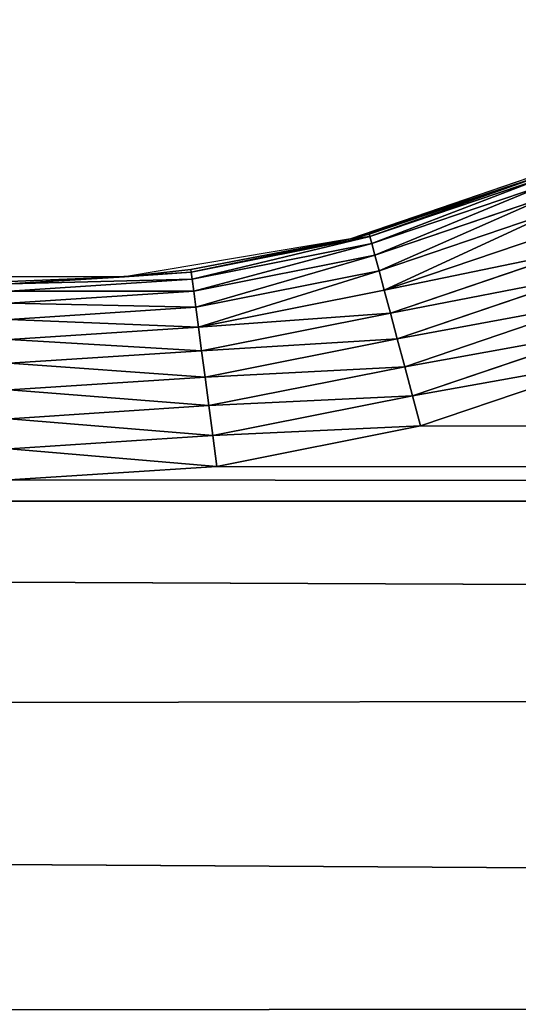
# Model space of a CAD drawing. Extents: x 0 to 605, y 0 to 400.
# Tile 663 of 1056: x 302.56 to 308.84, y 303.25 to 315.65. Entities that reach past the tile are written whole.
import ezdxf

# ---------------------------------------------------------------- set-up
doc = ezdxf.new("R2010")
doc.units = 0
doc.header["$LTSCALE"] = 25.4
doc.layers.get('0').update_dxf_attribs({"linetype": 'CONTINUOUS'})

# ---------------------------------------------------------------- blocks, each defined once
blk = doc.blocks.new('ATLANTA610_-_S_STL')
at = {"color": 0}
for p, q in [((302.697, 112.066, 90.027), (305.308, 112.066, 89.856)), ((302.697, 112.066, 90.027), (305.308, 112.066, 89.856)), ((302.697, 112.035, 89.636), (305.257, 112.035, 89.468)), ((302.697, 112.035, 89.636), (305.257, 112.035, 89.468)), ((305.207, 111.944, 89.09), (305.257, 112.035, 89.468)), ((305.207, 111.944, 89.09), (305.257, 112.035, 89.468)), ((305.257, 112.035, 89.468), (305.308, 112.066, 89.856)), ((305.257, 112.035, 89.468), (305.308, 112.066, 89.856)), ((305.257, 112.035, 89.468), (307.773, 112.035, 88.968)), ((305.257, 112.035, 89.468), (307.773, 112.035, 88.968)), ((305.308, 112.066, 89.856), (307.874, 112.066, 89.346)), ((305.308, 112.066, 89.856), (307.874, 112.066, 89.346)), ((307.674, 111.944, 88.6), (307.773, 112.035, 88.968)), ((307.674, 111.944, 88.6), (307.773, 112.035, 88.968)), ((307.773, 112.035, 88.968), (307.874, 112.066, 89.346)), ((307.773, 112.035, 88.968), (307.874, 112.066, 89.346)), ((307.773, 112.035, 88.968), (310.201, 112.035, 88.144)), ((307.773, 112.035, 88.968), (310.201, 112.035, 88.144)), ((307.874, 112.066, 89.346), (310.351, 112.066, 88.505)), ((307.874, 112.066, 89.346), (310.351, 112.066, 88.505)), ((302.697, 111.944, 89.255), (305.207, 111.944, 89.09)), ((302.697, 111.944, 89.255), (305.207, 111.944, 89.09)), ((305.16, 111.794, 88.731), (305.207, 111.944, 89.09)), ((305.16, 111.794, 88.731), (305.207, 111.944, 89.09)), ((305.207, 111.944, 89.09), (307.674, 111.944, 88.6)), ((305.207, 111.944, 89.09), (307.674, 111.944, 88.6)), ((307.58, 111.794, 88.249), (307.674, 111.944, 88.6)), ((307.58, 111.794, 88.249), (307.674, 111.944, 88.6)), ((307.674, 111.944, 88.6), (310.055, 111.944, 87.791)), ((307.674, 111.944, 88.6), (310.055, 111.944, 87.791)), ((302.697, 111.794, 88.892), (305.16, 111.794, 88.731)), ((302.697, 111.794, 88.892), (305.16, 111.794, 88.731)), ((305.116, 111.589, 88.399), (305.16, 111.794, 88.731)), ((305.116, 111.589, 88.399), (305.16, 111.794, 88.731)), ((305.16, 111.794, 88.731), (307.58, 111.794, 88.249)), ((305.16, 111.794, 88.731), (307.58, 111.794, 88.249)), ((307.493, 111.589, 87.926), (307.58, 111.794, 88.249)), ((307.493, 111.589, 87.926), (307.58, 111.794, 88.249)), ((307.58, 111.794, 88.249), (309.917, 111.794, 87.456)), ((307.58, 111.794, 88.249), (309.917, 111.794, 87.456)), ((302.697, 111.589, 88.558), (305.116, 111.589, 88.399)), ((302.697, 111.589, 88.558), (305.116, 111.589, 88.399)), ((305.077, 111.334, 88.104), (305.116, 111.589, 88.399)), ((305.077, 111.334, 88.104), (305.116, 111.589, 88.399)), ((305.116, 111.589, 88.399), (307.493, 111.589, 87.926)), ((305.116, 111.589, 88.399), (307.493, 111.589, 87.926)), ((307.416, 111.334, 87.638), (307.493, 111.589, 87.926)), ((307.416, 111.334, 87.638), (307.493, 111.589, 87.926)), ((307.493, 111.589, 87.926), (309.789, 111.589, 87.147)), ((307.493, 111.589, 87.926), (309.789, 111.589, 87.147)), ((302.697, 111.334, 88.259), (305.077, 111.334, 88.104)), ((302.697, 111.334, 88.259), (305.077, 111.334, 88.104)), ((305.044, 111.036, 87.851), (305.077, 111.334, 88.104)), ((305.044, 111.036, 87.851), (305.077, 111.334, 88.104)), ((305.077, 111.334, 88.104), (307.416, 111.334, 87.638)), ((305.077, 111.334, 88.104), (307.416, 111.334, 87.638)), ((307.35, 111.036, 87.392), (307.416, 111.334, 87.638)), ((307.35, 111.036, 87.392), (307.416, 111.334, 87.638)), ((307.416, 111.334, 87.638), (309.675, 111.334, 86.872)), ((307.416, 111.334, 87.638), (309.675, 111.334, 86.872)), ((302.697, 111.036, 88.005), (305.044, 111.036, 87.851)), ((302.697, 111.036, 88.005), (305.044, 111.036, 87.851)), ((305.017, 110.701, 87.648), (305.044, 111.036, 87.851)), ((305.017, 110.701, 87.648), (305.044, 111.036, 87.851)), ((305.044, 111.036, 87.851), (307.35, 111.036, 87.392)), ((305.044, 111.036, 87.851), (307.35, 111.036, 87.392)), ((307.297, 110.701, 87.194), (307.35, 111.036, 87.392)), ((307.297, 110.701, 87.194), (307.35, 111.036, 87.392)), ((307.35, 111.036, 87.392), (309.577, 111.036, 86.636)), ((307.35, 111.036, 87.392), (309.577, 111.036, 86.636)), ((302.697, 110.701, 87.8), (305.017, 110.701, 87.648)), ((302.697, 110.701, 87.8), (305.017, 110.701, 87.648)), ((304.998, 110.339, 87.499), (305.017, 110.701, 87.648)), ((304.998, 110.339, 87.499), (305.017, 110.701, 87.648)), ((305.017, 110.701, 87.648), (307.297, 110.701, 87.194)), ((305.017, 110.701, 87.648), (307.297, 110.701, 87.194)), ((307.258, 110.339, 87.049), (307.297, 110.701, 87.194)), ((307.258, 110.339, 87.049), (307.297, 110.701, 87.194)), ((307.297, 110.701, 87.194), (309.499, 110.701, 86.447)), ((307.297, 110.701, 87.194), (309.499, 110.701, 86.447)), ((302.697, 110.339, 87.65), (304.998, 110.339, 87.499)), ((302.697, 110.339, 87.65), (304.998, 110.339, 87.499)), ((304.986, 109.957, 87.408), (304.998, 110.339, 87.499)), ((304.986, 109.957, 87.408), (304.998, 110.339, 87.499)), ((304.998, 110.339, 87.499), (307.258, 110.339, 87.049)), ((304.998, 110.339, 87.499), (307.258, 110.339, 87.049)), ((307.235, 109.957, 86.961), (307.258, 110.339, 87.049)), ((307.235, 109.957, 86.961), (307.258, 110.339, 87.049)), ((307.258, 110.339, 87.049), (309.441, 110.339, 86.308)), ((307.258, 110.339, 87.049), (309.441, 110.339, 86.308)), ((304.143, 109.566, 87.467), (302.697, 109.957, 87.558)), ((302.697, 109.957, 87.558), (304.986, 109.957, 87.408)), ((304.143, 109.566, 87.467), (302.697, 109.957, 87.558)), ((302.697, 109.957, 87.558), (304.986, 109.957, 87.408)), ((304.143, 109.566, 87.467), (304.986, 109.957, 87.408)), ((304.143, 109.566, 87.467), (304.986, 109.957, 87.408)), ((304.982, 109.566, 87.378), (304.986, 109.957, 87.408)), ((304.982, 109.566, 87.378), (304.986, 109.957, 87.408)), ((306.993, 109.566, 86.992), (304.986, 109.957, 87.408)), ((304.986, 109.957, 87.408), (307.235, 109.957, 86.961)), ((306.993, 109.566, 86.992), (304.986, 109.957, 87.408)), ((304.986, 109.957, 87.408), (307.235, 109.957, 86.961)), ((306.993, 109.566, 86.992), (307.235, 109.957, 86.961)), ((306.993, 109.566, 86.992), (307.235, 109.957, 86.961)), ((307.227, 109.566, 86.931), (307.235, 109.957, 86.961)), ((307.227, 109.566, 86.931), (307.235, 109.957, 86.961)), ((307.235, 109.957, 86.961), (309.406, 109.957, 86.224)), ((307.235, 109.957, 86.961), (309.406, 109.957, 86.224)), ((302.697, 109.566, 87.527), (304.143, 102.566, 87.467)), ((302.697, 109.566, 87.527), (304.143, 102.566, 87.467)), ((302.697, 109.566, 87.527), (304.143, 109.566, 87.467)), ((302.697, 109.566, 87.527), (304.143, 109.566, 87.467)), ((304.143, 102.566, 87.467), (304.982, 109.566, 87.378)), ((304.143, 102.566, 87.467), (304.982, 109.566, 87.378)), ((304.143, 102.566, 87.467), (304.143, 109.566, 87.467)), ((304.143, 109.566, 87.467), (304.982, 109.566, 87.378)), ((304.143, 102.566, 87.467), (304.143, 109.566, 87.467)), ((304.143, 109.566, 87.467), (304.982, 109.566, 87.378)), ((306.993, 102.566, 86.992), (304.982, 109.566, 87.378)), ((304.982, 109.566, 87.378), (306.993, 109.566, 86.992)), ((306.993, 102.566, 86.992), (304.982, 109.566, 87.378)), ((304.982, 109.566, 87.378), (306.993, 109.566, 86.992)), ((306.993, 109.566, 86.992), (306.993, 102.566, 86.992)), ((306.993, 109.566, 86.992), (307.227, 109.566, 86.931)), ((307.227, 109.566, 86.931), (306.993, 102.566, 86.992)), ((306.993, 109.566, 86.992), (306.993, 102.566, 86.992)), ((307.227, 109.566, 86.931), (306.993, 102.566, 86.992)), ((309.394, 109.566, 86.195), (306.993, 102.566, 86.992)), ((309.394, 109.566, 86.195), (306.993, 102.566, 86.992)), ((306.993, 109.566, 86.992), (307.227, 109.566, 86.931)), ((307.227, 109.566, 86.931), (309.394, 109.566, 86.195)), ((307.227, 109.566, 86.931), (309.394, 109.566, 86.195)), ((304.143, 102.566, 87.467), (301.252, 102.566, 87.467)), ((306.993, 102.566, 86.992), (304.143, 102.566, 87.467)), ((309.727, 102.566, 86.053), (306.993, 102.566, 86.992))]:
    blk.add_line(p, q, dxfattribs=at)
mesh = blk.add_polyface(dxfattribs=at)
corners = [(280.46, 112.066, 11.246), (329.514, 112.066, 11.286), (302.697, 112.066, 11.175), (275.66, 112.066, 11.288), (334.796, 112.066, 11.347), (254.61, 112.066, 11.645), (349.848, 112.066, 11.622), (355.168, 112.066, 11.761), (238.129, 112.066, 12.172), (368.114, 112.066, 12.206), (233.972, 112.066, 12.346), (373.232, 112.066, 12.427), (222.946, 112.066, 12.898), (384.255, 112.066, 13.003), (216.111, 112.066, 13.317), (388.814, 112.066, 13.287), (397.971, 112.066, 13.952), (209.519, 112.066, 13.788), (202.52, 112.066, 14.371), (402.498, 112.066, 14.338), (410.143, 112.066, 15.082), (197.526, 112.066, 14.847), (189.202, 112.066, 15.765), (415.431, 112.066, 15.673), (421.128, 112.066, 16.393), (186.528, 112.066, 16.096), (176.347, 112.066, 17.547), (427.76, 112.066, 17.346), (431.239, 112.066, 17.9), (166.414, 112.066, 19.281), (438.302, 112.066, 19.151), (445.853, 112.066, 20.692), (164.464, 112.066, 19.662), (157.016, 112.066, 21.256), (449.76, 112.066, 21.575), (154.97, 112.066, 21.731), (458.003, 112.066, 23.646), (152.365, 112.066, 22.362), (144.782, 112.066, 24.364), (460.897, 112.066, 24.444), (139.065, 112.066, 26.048), (467.165, 112.066, 26.306), (134.902, 112.066, 27.373), (471.64, 112.066, 27.754), (130.729, 112.066, 28.791), (475.948, 112.066, 29.245), (125.377, 112.066, 30.747), (481.414, 112.066, 31.285), (122.726, 112.066, 31.777), (488.421, 112.066, 34.155), (116.358, 112.066, 34.423), (490.867, 112.066, 35.23), (115.061, 112.066, 34.992), (107.705, 112.066, 38.443), (496.238, 112.066, 37.732), (499.975, 112.066, 39.595), (107.64, 112.066, 38.476), (100.421, 112.066, 42.251), (503.669, 112.066, 41.539), (508.262, 112.066, 44.107), (99.348, 112.066, 42.847), (93.401, 112.066, 46.322), (514.277, 112.066, 47.737), (91.275, 112.066, 47.639), (86.603, 112.066, 50.676), (516.389, 112.066, 49.088), (302.697, 112.066, 50.027), (300.087, 112.066, 50.198), (297.521, 112.066, 50.709), (83.488, 112.066, 52.816), (295.044, 112.066, 51.55), (292.697, 112.066, 52.707), (290.522, 112.066, 54.16), (80.056, 112.066, 55.286), (288.555, 112.066, 55.885), (76.004, 112.066, 58.365), (286.83, 112.066, 57.852), (285.377, 112.066, 60.027), (73.778, 112.066, 60.136), (284.22, 112.066, 62.374), (68.854, 112.066, 64.268), (283.379, 112.066, 64.851), (67.785, 112.066, 65.207), (282.869, 112.066, 67.417), (62.056, 112.066, 70.514), (282.697, 112.066, 70.027), (282.869, 112.066, 72.638), (56.715, 112.066, 75.932), (283.379, 112.066, 75.204), (284.22, 112.066, 77.681), (55.663, 112.066, 77.058), (51.659, 112.066, 81.55), (285.377, 112.066, 80.027), (286.83, 112.066, 82.202), (49.698, 112.066, 83.878), (288.555, 112.066, 84.169), (46.903, 112.066, 87.359), (290.522, 112.066, 85.894), (292.697, 112.066, 87.348), (295.044, 112.066, 88.505), (44.628, 112.066, 90.347), (297.521, 112.066, 89.346), (300.087, 112.066, 89.856), (302.697, 112.066, 90.027), (560.686, 112.066, 90.24), (562.187, 112.066, 92.291), (42.439, 112.066, 93.369), (565.036, 112.066, 96.387), (39.939, 112.066, 97.014), (566.767, 112.066, 99.02), (38.277, 112.066, 99.568), (570.085, 112.066, 104.417), (35.31, 112.066, 104.417), (521.06, 112.066, 52.225), (305.308, 112.066, 50.198), (307.874, 112.066, 50.709), (310.351, 112.066, 51.55), (312.697, 112.066, 52.707), (524.37, 112.066, 54.576), (314.873, 112.066, 54.16), (316.84, 112.066, 55.885), (527.61, 112.066, 56.99), (318.565, 112.066, 57.852), (531.698, 112.066, 60.202), (320.018, 112.066, 60.027), (321.175, 112.066, 62.374), (536.942, 112.066, 64.618), (322.016, 112.066, 64.851), (538.753, 112.066, 66.227), (322.526, 112.066, 67.417), (542.792, 112.066, 69.986), (322.697, 112.066, 70.027), (545.592, 112.066, 72.741), (322.526, 112.066, 72.638), (322.016, 112.066, 75.204), (548.328, 112.066, 75.559), (321.175, 112.066, 77.681), (551.468, 112.066, 78.966), (320.018, 112.066, 80.027), (556, 112.066, 84.246), (318.565, 112.066, 82.202), (316.84, 112.066, 84.169), (314.873, 112.066, 85.894), (557.084, 112.066, 85.58), (312.697, 112.066, 87.348), (310.351, 112.066, 88.505), (307.874, 112.066, 89.346), (305.308, 112.066, 89.856)]
mesh.append_faces([[corners[k] for k in face] for face in [(0, 1, 2), (111, 110, 112)]], dxfattribs={"vtx0": -1, "color": 0})
mesh.append_faces([[corners[k] for k in face] for face in [(1, 3, 4), (4, 5, 6), (6, 5, 7), (7, 8, 9), (9, 10, 11), (11, 12, 13), (13, 14, 15), (15, 14, 16), (16, 18, 19), (19, 18, 20), (20, 22, 23), (23, 22, 24), (24, 26, 27), (27, 26, 28), (28, 29, 30), (30, 29, 31), (31, 33, 34), (34, 35, 36), (36, 38, 39), (39, 40, 41), (41, 42, 43), (43, 44, 45), (45, 46, 47), (47, 48, 49), (49, 50, 51), (51, 53, 54), (54, 53, 55), (55, 57, 58), (58, 57, 59), (59, 61, 62), (62, 64, 65), (66, 64, 67), (67, 64, 68), (68, 69, 70), (70, 69, 71), (71, 69, 72), (72, 73, 74), (74, 75, 76), (76, 75, 77), (77, 78, 79), (79, 80, 81), (81, 82, 83), (83, 84, 85), (85, 84, 86), (86, 87, 88), (88, 87, 89), (89, 91, 92), (92, 91, 93), (93, 94, 95), (95, 96, 97), (97, 96, 98), (98, 96, 99), (99, 100, 101), (101, 100, 102), (102, 100, 103), (104, 100, 105), (105, 106, 107), (107, 108, 109), (109, 110, 111), (113, 117, 118), (118, 120, 121), (121, 122, 123), (123, 125, 126), (126, 127, 128), (128, 129, 130), (130, 131, 132), (132, 134, 135), (135, 136, 137), (137, 138, 139), (139, 142, 143), (143, 142, 104)]], dxfattribs={"vtx0": -1, "vtx1": -1, "color": 0})
mesh.append_faces([[corners[k] for k in face] for face in [(65, 64, 66), (103, 100, 104)]], dxfattribs={"vtx0": -1, "vtx1": -1, "vtx2": -1, "color": 0})
mesh.append_faces([[corners[k] for k in face] for face in [(1, 0, 3), (4, 3, 5), (7, 5, 8), (9, 8, 10), (11, 10, 12), (13, 12, 14), (16, 14, 17), (16, 17, 18), (20, 18, 21), (20, 21, 22), (24, 22, 25), (24, 25, 26), (28, 26, 29), (31, 29, 32), (31, 32, 33), (34, 33, 35), (36, 35, 37), (36, 37, 38), (39, 38, 40), (41, 40, 42), (43, 42, 44), (45, 44, 46), (47, 46, 48), (49, 48, 50), (51, 50, 52), (51, 52, 53), (55, 53, 56), (55, 56, 57), (59, 57, 60), (59, 60, 61), (62, 61, 63), (62, 63, 64), (68, 64, 69), (72, 69, 73), (74, 73, 75), (77, 75, 78), (79, 78, 80), (81, 80, 82), (83, 82, 84), (86, 84, 87), (89, 87, 90), (89, 90, 91), (93, 91, 94), (95, 94, 96), (99, 96, 100), (105, 100, 106), (107, 106, 108), (109, 108, 110), (66, 113, 65), (113, 66, 114), (113, 114, 115), (113, 115, 116), (113, 116, 117), (118, 117, 119), (118, 119, 120), (121, 120, 122), (123, 122, 124), (123, 124, 125), (126, 125, 127), (128, 127, 129), (130, 129, 131), (132, 131, 133), (132, 133, 134), (135, 134, 136), (137, 136, 138), (139, 138, 140), (139, 140, 141), (139, 141, 142), (104, 142, 144), (104, 144, 145), (104, 145, 146), (104, 146, 147), (104, 147, 103)]], dxfattribs={"vtx0": -1, "vtx2": -1, "color": 0})
mesh = blk.add_polyface(dxfattribs=at)
corners = [(302.697, 112.035, 89.636), (305.308, 112.066, 89.856), (305.257, 112.035, 89.468), (302.697, 112.066, 90.027)]
mesh.append_faces([[corners[k] for k in face] for face in [(0, 1, 2), (1, 0, 3)]], dxfattribs={"vtx0": -1, "color": 0})
mesh = blk.add_polyface(dxfattribs=at)
corners = [(302.697, 111.944, 89.255), (305.257, 112.035, 89.468), (305.207, 111.944, 89.09), (302.697, 112.035, 89.636)]
mesh.append_faces([[corners[k] for k in face] for face in [(0, 1, 2), (1, 0, 3)]], dxfattribs={"vtx0": -1, "color": 0})
mesh = blk.add_polyface(dxfattribs=at)
corners = [(305.207, 111.944, 89.09), (307.773, 112.035, 88.968), (307.674, 111.944, 88.6), (305.257, 112.035, 89.468)]
mesh.append_faces([[corners[k] for k in face] for face in [(0, 1, 2), (1, 0, 3)]], dxfattribs={"vtx0": -1, "color": 0})
mesh = blk.add_polyface(dxfattribs=at)
corners = [(305.257, 112.035, 89.468), (307.874, 112.066, 89.346), (307.773, 112.035, 88.968), (305.308, 112.066, 89.856)]
mesh.append_faces([[corners[k] for k in face] for face in [(0, 1, 2), (1, 0, 3)]], dxfattribs={"vtx0": -1, "color": 0})
mesh = blk.add_polyface(dxfattribs=at)
corners = [(307.674, 111.944, 88.6), (310.201, 112.035, 88.144), (310.055, 111.944, 87.791), (307.773, 112.035, 88.968)]
mesh.append_faces([[corners[k] for k in face] for face in [(0, 1, 2), (1, 0, 3)]], dxfattribs={"vtx0": -1, "color": 0})
mesh = blk.add_polyface(dxfattribs=at)
corners = [(307.773, 112.035, 88.968), (310.351, 112.066, 88.505), (310.201, 112.035, 88.144), (307.874, 112.066, 89.346)]
mesh.append_faces([[corners[k] for k in face] for face in [(0, 1, 2), (1, 0, 3)]], dxfattribs={"vtx0": -1, "color": 0})
mesh = blk.add_polyface(dxfattribs=at)
corners = [(302.697, 111.794, 88.892), (305.207, 111.944, 89.09), (305.16, 111.794, 88.731), (302.697, 111.944, 89.255)]
mesh.append_faces([[corners[k] for k in face] for face in [(0, 1, 2), (1, 0, 3)]], dxfattribs={"vtx0": -1, "color": 0})
mesh = blk.add_polyface(dxfattribs=at)
corners = [(305.16, 111.794, 88.731), (307.674, 111.944, 88.6), (307.58, 111.794, 88.249), (305.207, 111.944, 89.09)]
mesh.append_faces([[corners[k] for k in face] for face in [(0, 1, 2), (1, 0, 3)]], dxfattribs={"vtx0": -1, "color": 0})
mesh = blk.add_polyface(dxfattribs=at)
corners = [(307.58, 111.794, 88.249), (310.055, 111.944, 87.791), (309.917, 111.794, 87.456), (307.674, 111.944, 88.6)]
mesh.append_faces([[corners[k] for k in face] for face in [(0, 1, 2), (1, 0, 3)]], dxfattribs={"vtx0": -1, "color": 0})
mesh = blk.add_polyface(dxfattribs=at)
corners = [(302.697, 111.589, 88.558), (305.16, 111.794, 88.731), (305.116, 111.589, 88.399), (302.697, 111.794, 88.892)]
mesh.append_faces([[corners[k] for k in face] for face in [(0, 1, 2), (1, 0, 3)]], dxfattribs={"vtx0": -1, "color": 0})
mesh = blk.add_polyface(dxfattribs=at)
corners = [(305.116, 111.589, 88.399), (307.58, 111.794, 88.249), (307.493, 111.589, 87.926), (305.16, 111.794, 88.731)]
mesh.append_faces([[corners[k] for k in face] for face in [(0, 1, 2), (1, 0, 3)]], dxfattribs={"vtx0": -1, "color": 0})
mesh = blk.add_polyface(dxfattribs=at)
corners = [(307.493, 111.589, 87.926), (309.917, 111.794, 87.456), (309.789, 111.589, 87.147), (307.58, 111.794, 88.249)]
mesh.append_faces([[corners[k] for k in face] for face in [(0, 1, 2), (1, 0, 3)]], dxfattribs={"vtx0": -1, "color": 0})
mesh = blk.add_polyface(dxfattribs=at)
corners = [(302.697, 111.334, 88.259), (305.116, 111.589, 88.399), (305.077, 111.334, 88.104), (302.697, 111.589, 88.558)]
mesh.append_faces([[corners[k] for k in face] for face in [(0, 1, 2), (1, 0, 3)]], dxfattribs={"vtx0": -1, "color": 0})
mesh = blk.add_polyface(dxfattribs=at)
corners = [(305.077, 111.334, 88.104), (307.493, 111.589, 87.926), (307.416, 111.334, 87.638), (305.116, 111.589, 88.399)]
mesh.append_faces([[corners[k] for k in face] for face in [(0, 1, 2), (1, 0, 3)]], dxfattribs={"vtx0": -1, "color": 0})
mesh = blk.add_polyface(dxfattribs=at)
corners = [(307.416, 111.334, 87.638), (309.789, 111.589, 87.147), (309.675, 111.334, 86.872), (307.493, 111.589, 87.926)]
mesh.append_faces([[corners[k] for k in face] for face in [(0, 1, 2), (1, 0, 3)]], dxfattribs={"vtx0": -1, "color": 0})
mesh = blk.add_polyface(dxfattribs=at)
corners = [(305.077, 111.334, 88.104), (302.697, 111.036, 88.005), (302.697, 111.334, 88.259), (305.044, 111.036, 87.851)]
mesh.append_faces([[corners[k] for k in face] for face in [(0, 1, 2), (1, 0, 3)]], dxfattribs={"vtx0": -1, "color": 0})
mesh = blk.add_polyface(dxfattribs=at)
corners = [(305.077, 111.334, 88.104), (307.35, 111.036, 87.392), (305.044, 111.036, 87.851), (307.416, 111.334, 87.638)]
mesh.append_faces([[corners[k] for k in face] for face in [(0, 1, 2), (1, 0, 3)]], dxfattribs={"vtx0": -1, "color": 0})
mesh = blk.add_polyface(dxfattribs=at)
corners = [(307.416, 111.334, 87.638), (309.577, 111.036, 86.636), (307.35, 111.036, 87.392), (309.675, 111.334, 86.872)]
mesh.append_faces([[corners[k] for k in face] for face in [(0, 1, 2), (1, 0, 3)]], dxfattribs={"vtx0": -1, "color": 0})
mesh = blk.add_polyface(dxfattribs=at)
corners = [(305.044, 111.036, 87.851), (302.697, 110.701, 87.8), (302.697, 111.036, 88.005), (305.017, 110.701, 87.648)]
mesh.append_faces([[corners[k] for k in face] for face in [(0, 1, 2), (1, 0, 3)]], dxfattribs={"vtx0": -1, "color": 0})
mesh = blk.add_polyface(dxfattribs=at)
corners = [(305.044, 111.036, 87.851), (307.297, 110.701, 87.194), (305.017, 110.701, 87.648), (307.35, 111.036, 87.392)]
mesh.append_faces([[corners[k] for k in face] for face in [(0, 1, 2), (1, 0, 3)]], dxfattribs={"vtx0": -1, "color": 0})
mesh = blk.add_polyface(dxfattribs=at)
corners = [(307.35, 111.036, 87.392), (309.499, 110.701, 86.447), (307.297, 110.701, 87.194), (309.577, 111.036, 86.636)]
mesh.append_faces([[corners[k] for k in face] for face in [(0, 1, 2), (1, 0, 3)]], dxfattribs={"vtx0": -1, "color": 0})
mesh = blk.add_polyface(dxfattribs=at)
corners = [(305.017, 110.701, 87.648), (302.697, 110.339, 87.65), (302.697, 110.701, 87.8), (304.998, 110.339, 87.499)]
mesh.append_faces([[corners[k] for k in face] for face in [(0, 1, 2), (1, 0, 3)]], dxfattribs={"vtx0": -1, "color": 0})
mesh = blk.add_polyface(dxfattribs=at)
corners = [(305.017, 110.701, 87.648), (307.258, 110.339, 87.049), (304.998, 110.339, 87.499), (307.297, 110.701, 87.194)]
mesh.append_faces([[corners[k] for k in face] for face in [(0, 1, 2), (1, 0, 3)]], dxfattribs={"vtx0": -1, "color": 0})
mesh = blk.add_polyface(dxfattribs=at)
corners = [(307.297, 110.701, 87.194), (309.441, 110.339, 86.308), (307.258, 110.339, 87.049), (309.499, 110.701, 86.447)]
mesh.append_faces([[corners[k] for k in face] for face in [(0, 1, 2), (1, 0, 3)]], dxfattribs={"vtx0": -1, "color": 0})
mesh = blk.add_polyface(dxfattribs=at)
corners = [(304.998, 110.339, 87.499), (302.697, 109.957, 87.558), (302.697, 110.339, 87.65), (304.986, 109.957, 87.408)]
mesh.append_faces([[corners[k] for k in face] for face in [(0, 1, 2), (1, 0, 3)]], dxfattribs={"vtx0": -1, "color": 0})
mesh = blk.add_polyface(dxfattribs=at)
corners = [(304.998, 110.339, 87.499), (307.235, 109.957, 86.961), (304.986, 109.957, 87.408), (307.258, 110.339, 87.049)]
mesh.append_faces([[corners[k] for k in face] for face in [(0, 1, 2), (1, 0, 3)]], dxfattribs={"vtx0": -1, "color": 0})
mesh = blk.add_polyface(dxfattribs=at)
corners = [(307.258, 110.339, 87.049), (309.406, 109.957, 86.224), (307.235, 109.957, 86.961), (309.441, 110.339, 86.308)]
mesh.append_faces([[corners[k] for k in face] for face in [(0, 1, 2), (1, 0, 3)]], dxfattribs={"vtx0": -1, "color": 0})
mesh = blk.add_polyface(dxfattribs=at)
corners = [(304.986, 109.957, 87.408), (304.143, 109.566, 87.467), (302.697, 109.957, 87.558)]
mesh.append_faces([[corners[k] for k in face] for face in [(0, 1, 2)]], dxfattribs={"color": 0})
mesh = blk.add_polyface(dxfattribs=at)
corners = [(304.143, 109.566, 87.467), (302.697, 109.566, 87.527), (302.697, 109.957, 87.558)]
mesh.append_faces([[corners[k] for k in face] for face in [(0, 1, 2)]], dxfattribs={"color": 0})
mesh = blk.add_polyface(dxfattribs=at)
corners = [(304.986, 109.957, 87.408), (304.982, 109.566, 87.378), (304.143, 109.566, 87.467)]
mesh.append_faces([[corners[k] for k in face] for face in [(0, 1, 2)]], dxfattribs={"color": 0})
mesh = blk.add_polyface(dxfattribs=at)
corners = [(306.993, 109.566, 86.992), (304.982, 109.566, 87.378), (304.986, 109.957, 87.408)]
mesh.append_faces([[corners[k] for k in face] for face in [(0, 1, 2)]], dxfattribs={"color": 0})
mesh = blk.add_polyface(dxfattribs=at)
corners = [(307.235, 109.957, 86.961), (306.993, 109.566, 86.992), (304.986, 109.957, 87.408)]
mesh.append_faces([[corners[k] for k in face] for face in [(0, 1, 2)]], dxfattribs={"color": 0})
mesh = blk.add_polyface(dxfattribs=at)
corners = [(307.235, 109.957, 86.961), (307.227, 109.566, 86.931), (306.993, 109.566, 86.992)]
mesh.append_faces([[corners[k] for k in face] for face in [(0, 1, 2)]], dxfattribs={"color": 0})
mesh = blk.add_polyface(dxfattribs=at)
corners = [(307.235, 109.957, 86.961), (309.394, 109.566, 86.195), (307.227, 109.566, 86.931), (309.406, 109.957, 86.224)]
mesh.append_faces([[corners[k] for k in face] for face in [(0, 1, 2), (1, 0, 3)]], dxfattribs={"vtx0": -1, "color": 0})
mesh = blk.add_polyface(dxfattribs=at)
corners = [(304.143, 102.566, 87.467), (301.252, 102.566, 87.467), (302.697, 109.566, 87.527)]
mesh.append_faces([[corners[k] for k in face] for face in [(0, 1, 2)]], dxfattribs={"color": 0})
mesh = blk.add_polyface(dxfattribs=at)
corners = [(304.143, 102.566, 87.467), (302.697, 109.566, 87.527), (304.143, 109.566, 87.467)]
mesh.append_faces([[corners[k] for k in face] for face in [(0, 1, 2)]], dxfattribs={"color": 0})
mesh = blk.add_polyface(dxfattribs=at)
corners = [(306.993, 102.566, 86.992), (304.143, 102.566, 87.467), (304.982, 109.566, 87.378)]
mesh.append_faces([[corners[k] for k in face] for face in [(0, 1, 2)]], dxfattribs={"color": 0})
mesh = blk.add_polyface(dxfattribs=at)
corners = [(304.982, 109.566, 87.378), (304.143, 102.566, 87.467), (304.143, 109.566, 87.467)]
mesh.append_faces([[corners[k] for k in face] for face in [(0, 1, 2)]], dxfattribs={"color": 0})
mesh = blk.add_polyface(dxfattribs=at)
corners = [(306.993, 102.566, 86.992), (304.982, 109.566, 87.378), (306.993, 109.566, 86.992)]
mesh.append_faces([[corners[k] for k in face] for face in [(0, 1, 2)]], dxfattribs={"color": 0})
mesh = blk.add_polyface(dxfattribs=at)
corners = [(307.227, 109.566, 86.931), (306.993, 102.566, 86.992), (306.993, 109.566, 86.992)]
mesh.append_faces([[corners[k] for k in face] for face in [(0, 1, 2)]], dxfattribs={"color": 0})
mesh = blk.add_polyface(dxfattribs=at)
corners = [(309.394, 109.566, 86.195), (306.993, 102.566, 86.992), (307.227, 109.566, 86.931)]
mesh.append_faces([[corners[k] for k in face] for face in [(0, 1, 2)]], dxfattribs={"color": 0})
mesh = blk.add_polyface(dxfattribs=at)
corners = [(309.727, 102.566, 86.053), (306.993, 102.566, 86.992), (309.394, 109.566, 86.195)]
mesh.append_faces([[corners[k] for k in face] for face in [(0, 1, 2)]], dxfattribs={"color": 0})

msp = doc.modelspace()

# ---------------------------------------------------------------- block references
at = {"color": 254, "extrusion": (0, -1, 5.55112e-17)}
msp.add_blockref('ATLANTA610_-_S_STL', (-0.269, -0.066, -399.883), dxfattribs=at)

doc.saveas('drawing.dxf')
